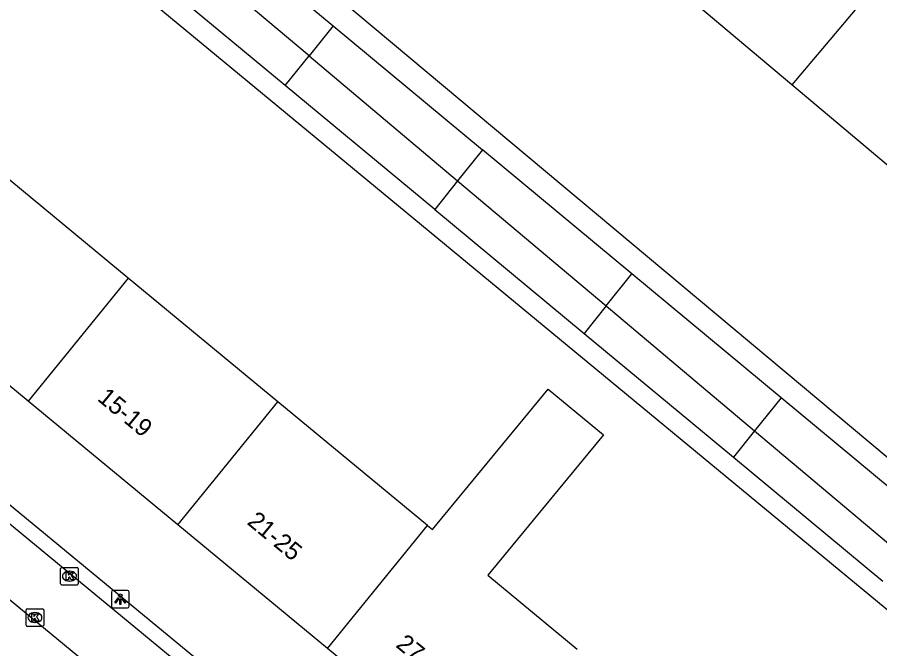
# Model space of a CAD drawing. Extents: x 162074 to 163034, y 381824 to 382557.
# Drawn here: x 162400.16 to 162449.04, y 382106.09 to 382141.86 of the extents above; entities that cross this region are included whole.
import ezdxf

# ---------------------------------------------------------------- set-up
doc = ezdxf.new("R2010")
doc.units = 0
for name, color, linetype in [('IMGEO_Kolk', 7, 'Continuous'), ('IMGEO_Lichtpunt', 7, 'Continuous'), ('IMGEO_Pand', 7, 'Continuous'), ('IMGEO_Pand_nummerreeks', 7, 'Continuous'), ('IMGEO_Rijbaan_lokaal_open', 7, 'Continuous'), ('IMGEO_Voetpad_open', 7, 'Continuous')]:
    doc.layers.add(name, color=color, linetype=linetype)

msp = doc.modelspace()

# ---------------------------------------------------------------- linework, layer by layer
at = {"layer": 'IMGEO_Kolk'}
for p, q in [((162402.697, 382110.698), (162403.549, 382110.698)), ((162402.622, 382109.772), (162402.622, 382110.624)), ((162403.11, 382110.478), (162403.135, 382110.478)), ((162403.623, 382110.624), (162403.623, 382109.772)), ((162403.133, 382109.918), (162403.108, 382109.918)), ((162403.549, 382109.698), (162402.697, 382109.698)), ((162400.66, 382107.431), (162400.66, 382108.283)), ((162400.735, 382108.357), (162401.587, 382108.357)), ((162401.661, 382108.283), (162401.661, 382107.431)), ((162401.148, 382108.137), (162401.173, 382108.137)), ((162401.587, 382107.357), (162400.735, 382107.357)), ((162401.171, 382107.577), (162401.146, 382107.577))]:
    msp.add_line(p, q, dxfattribs=at)
for points in [[(162402.697, 382110.698), (162403.549, 382110.698)], [(162402.622, 382109.772), (162402.622, 382110.624)], [(162402.943, 382110.398), (162403.066, 382110.398), (162403.066, 382110.247), (162403.196, 382110.398), (162403.36, 382110.398), (162403.214, 382110.247), (162403.367, 382109.998), (162403.215, 382109.998), (162403.13, 382110.162), (162403.066, 382110.095), (162403.066, 382109.998), (162402.943, 382109.998), (162402.943, 382110.398)], [(162403.623, 382110.624), (162403.623, 382109.772)], [(162403.549, 382109.698), (162402.697, 382109.698)], [(162400.66, 382107.431), (162400.66, 382108.283)], [(162400.735, 382108.357), (162401.587, 382108.357)], [(162401.661, 382108.283), (162401.661, 382107.431)], [(162400.981, 382108.057), (162401.104, 382108.057), (162401.104, 382107.906), (162401.234, 382108.057), (162401.398, 382108.057), (162401.252, 382107.906), (162401.405, 382107.657), (162401.253, 382107.657), (162401.168, 382107.821), (162401.104, 382107.754), (162401.104, 382107.657), (162400.981, 382107.657), (162400.981, 382108.057)], [(162401.587, 382107.357), (162400.735, 382107.357)]]:
    msp.add_lwpolyline(points, dxfattribs=at)
for centre, start, end in [((162402.699, 382110.622), 91.552, 178.448), ((162402.699, 382110.622), 91.552, 178.448), ((162403.547, 382110.622), 1.552, 88.448), ((162403.547, 382110.622), 1.552, 88.448), ((162402.699, 382109.774), 181.552, 268.448), ((162402.699, 382109.774), 181.552, 268.448), ((162403.547, 382109.774), 271.552, 358.448), ((162403.547, 382109.774), 271.552, 358.448), ((162400.737, 382108.281), 91.552, 178.448), ((162400.737, 382108.281), 91.552, 178.448), ((162401.585, 382108.281), 1.552, 88.448), ((162401.585, 382108.281), 1.552, 88.448), ((162400.737, 382107.433), 181.552, 268.448), ((162400.737, 382107.433), 181.552, 268.448), ((162401.585, 382107.433), 271.552, 358.448), ((162401.585, 382107.433), 271.552, 358.448)]:
    msp.add_arc(centre, 0.0765, start, end, dxfattribs=at)
for centre, major_axis, ratio, start_param, end_param in [((162403.109, 382110.198), (-0.387, 0.002), 0.722429, 4.712389, 7.853982), ((162403.134, 382110.198), (-0.39, 0.002), 0.717154, 1.570796, 4.712389), ((162401.147, 382107.857), (-0.387, 0.002), 0.722429, 4.712389, 7.853982), ((162401.172, 382107.857), (-0.39, 0.002), 0.717154, 1.570796, 4.712389)]:
    msp.add_ellipse(centre, major_axis=major_axis, ratio=ratio, start_param=start_param, end_param=end_param, dxfattribs=at)
at = {"layer": 'IMGEO_Lichtpunt'}
for p, q in [((162405.504, 382109.3), (162405.504, 382108.493)), ((162405.504, 382109.3), (162405.504, 382108.493)), ((162406.406, 382109.395), (162405.598, 382109.395)), ((162406.406, 382109.395), (162405.598, 382109.395)), ((162406.5, 382108.493), (162406.5, 382109.3)), ((162406.5, 382108.493), (162406.5, 382109.3)), ((162405.598, 382108.399), (162406.406, 382108.399)), ((162405.598, 382108.399), (162406.406, 382108.399))]:
    msp.add_line(p, q, dxfattribs=at)
for points in [[(162405.878, 382108.964), (162405.917, 382108.936), (162405.729, 382108.674), (162405.691, 382108.701), (162405.878, 382108.964)], [(162405.98, 382108.916), (162406.027, 382108.916), (162406.027, 382108.594), (162405.98, 382108.594), (162405.98, 382108.916)], [(162406.09, 382108.936), (162406.128, 382108.963), (162406.315, 382108.701), (162406.276, 382108.673), (162406.09, 382108.936)]]:
    msp.add_lwpolyline(points, dxfattribs=at)
msp.add_circle((162406.003, 382109.098), 0.0994, dxfattribs=at)
for centre, start, end in [((162405.598, 382109.3), 90, 180), ((162405.598, 382109.3), 90, 180), ((162406.406, 382109.3), 0, 90), ((162406.406, 382109.3), 0, 90), ((162405.598, 382108.493), 180, 270), ((162405.598, 382108.493), 180, 270), ((162406.406, 382108.493), 270, 0), ((162406.406, 382108.493), 270, 360)]:
    msp.add_arc(centre, 0.0946, start, end, dxfattribs=at)
at = {"layer": 'IMGEO_Pand'}
for points in [[(162409.597, 382148.387), (162418.06, 382141.366)], [(162416.696, 382139.67), (162408.279, 382146.749)], [(162415.351, 382137.997), (162406.887, 382145.019)], [(162444.062, 382138.031), (162435.644, 382145.11)], [(162449.895, 382144.965), (162444.062, 382138.031)], [(162418.06, 382141.366), (162416.696, 382139.67)], [(162418.06, 382141.366), (162426.523, 382134.344)], [(162415.351, 382137.997), (162416.696, 382139.67)], [(162416.696, 382139.67), (162425.113, 382132.589)], [(162423.816, 382130.975), (162415.351, 382137.997)], [(162452.48, 382130.951), (162444.062, 382138.031)], [(162426.523, 382134.344), (162425.113, 382132.589)], [(162434.986, 382127.323), (162426.523, 382134.344)], [(162406.447, 382127.074), (162397.963, 382134.077)], [(162425.113, 382132.589), (162423.816, 382130.975)], [(162425.113, 382132.589), (162433.53, 382125.51)], [(162423.816, 382130.975), (162432.28, 382123.953)], [(162433.53, 382125.51), (162434.986, 382127.323)], [(162443.449, 382120.301), (162434.986, 382127.323)], [(162400.782, 382120.113), (162392.297, 382127.116)], [(162406.447, 382127.074), (162400.782, 382120.113)], [(162414.93, 382120.072), (162406.447, 382127.074)], [(162433.53, 382125.51), (162432.28, 382123.953)], [(162433.53, 382125.51), (162441.948, 382118.43)], [(162432.28, 382123.953), (162440.745, 382116.93)], [(162423.413, 382113.07), (162423.685, 382112.846), (162430.242, 382120.791), (162433.377, 382118.204), (162426.82, 382110.258), (162431.897, 382106.068)], [(162409.267, 382113.11), (162400.782, 382120.113)], [(162409.267, 382113.11), (162414.93, 382120.072)], [(162423.413, 382113.07), (162414.93, 382120.072)], [(162443.449, 382120.301), (162441.948, 382118.43)], [(162451.913, 382113.279), (162443.449, 382120.301)], [(162441.948, 382118.43), (162440.745, 382116.93)], [(162441.948, 382118.43), (162450.366, 382111.349)], [(162440.745, 382116.93), (162449.209, 382109.908)], [(162417.75, 382106.108), (162409.267, 382113.11)], [(162417.75, 382106.108), (162423.413, 382113.07)], [(162426.235, 382099.105), (162417.75, 382106.108)]]:
    msp.add_lwpolyline(points, dxfattribs=at)
at = {"layer": 'IMGEO_Rijbaan_lokaal_open'}
for points in [[(162374.57, 382130.393), (162375.036, 382129.973), (162382.822, 382127.114), (162448.153, 382073.217), (162450.473, 382067.754), (162451.851, 382066.605)], [(162383.272, 382122.429), (162443.882, 382072.46)]]:
    msp.add_lwpolyline(points, dxfattribs=at)
at = {"layer": 'IMGEO_Voetpad_open'}
for points in [[(162389.437, 382141.114), (162397.649, 382151.094), (162465.734, 382094.868), (162457.546, 382084.897)], [(162410.672, 382149.403), (162469.86, 382099.891), (162477.847, 382109.617)], [(162448.544, 382073.992), (162380.395, 382130.153)]]:
    msp.add_lwpolyline(points, dxfattribs=at)

# ---------------------------------------------------------------- texts
at = {"layer": 'IMGEO_Pand_nummerreeks'}
for s, rotation, p in [('15-19', 320.4638, (162404.65, 382120.189)), ('21-25', 320.4638, (162413.136, 382113.184)), ('27-31', 320.4659, (162421.564, 382106.228))]:
    msp.add_text(s, height=1, rotation=rotation, dxfattribs=at).set_placement(p)

doc.saveas('drawing.dxf')
